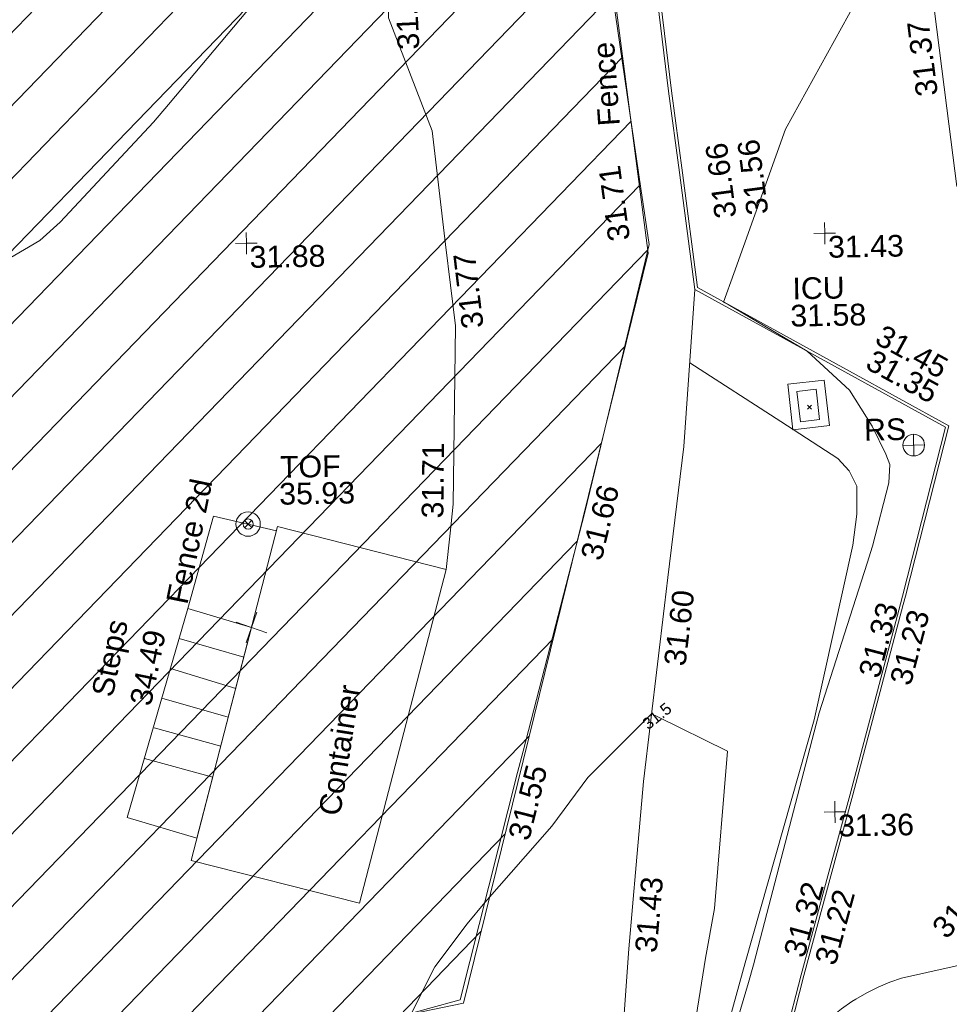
# Model space of a CAD drawing. Header units: millimetres. Extents: x -287732 to 520720, y -88450 to 287754.
# Tile 293 of 383: x 201567 to 217636, y 135038 to 152050. Entities that reach past the tile are written whole.
import ezdxf

# ---------------------------------------------------------------- set-up
doc = ezdxf.new("R2010")
doc.units = ezdxf.units.MM
doc.linetypes.add('IMPORT-HIDDEN2 _3_', pattern=[4762.5, 3175, -1587.5])
doc.linetypes.add('IMPORT-UG_ELEC_STREET LIGHTING_QLB2 _2_', pattern=[2700, 1500, -300.0000000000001, 0, -250, 150, -300.0000000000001, 0, -200])
for name, color, linetype, lineweight, true_color in [('00__TOPO__TOP_OF_FENCE_SYMBOL', 7, 'Continuous', 9, 0x666666), ('00_TOPO_FURN_SIGN', 7, 'Continuous', 9, 0x666666), ('00_UAV_CONCRETE', 9, 'Continuous', 9, 0x808080), ('00_UAV_FENCE', 7, 'Continuous', 9, 0x264c2f), ('00_UAV_FENCE_2D', 7, 'Continuous', 9, 0x264c2f), ('00_UAV_FORM_LINES', 7, 'Continuous', 9, 0x666666), ('00_UAV_FURN_SIGN', 6, 'Continuous', 9, 0xff00ff), ('00_UAV_KERB_BOTTOM', 1, 'Continuous', 9, 0xff0000), ('00_UAV_KERB_TOP', 7, 'Continuous', 9, 0xa500a5), ('00_UAV_LEVEL_SPOT', 7, 'Continuous', 9, 0x666666), ('00_UAV_PARKING', 4, 'Continuous', 9, 0x00ffff), ('00_UAV_SERV_IC', 5, 'Continuous', 9, 0x0000ff), ('00_UAV_STEPS', 7, 'Continuous', 9, 0x666666), ('00_UAV_TOP_OF_FENCE', 6, 'Continuous', 9, 0xff00ff), ('01_DTM_CONTOUR_MNR', 7, 'Continuous', 9, 0xa5a552), ('01_DTM_CONTOUR_MNR_LABELS', 7, 'Continuous', 9, 0xa5a552), ('12333-PUM-2D-U-0001-C01 - Rev2_REVIT IMPORT_dwg', 7, 'Continuous', 9, 0x767676), ('PUM-CHAMBER EXTENTS', 6, 'IMPORT-HIDDEN2 _3_', 9, 0xff00ff), ('PUM-UNABLE TO SURVEY', 190, 'Continuous', 9, 0x7f00ff)]:
    doc.layers.add(name, color=color, linetype=linetype, lineweight=lineweight, true_color=true_color)
for name, color, linetype, lineweight in [('00_UAV_CONTAINER', 7, 'Continuous', 9), ('00_UAV_SURFACE', 7, 'Continuous', 9), ('GEN-TEXT', 7, 'Continuous', 9)]:
    doc.layers.add(name, color=color, linetype=linetype, lineweight=lineweight)
doc.styles.add('Swis721 Lt BT_1', font='swissl.ttf', dxfattribs={"height": 200})
doc.styles.add('Swis721 Lt BT_2', font='swissl.ttf', dxfattribs={"height": 375})

# ---------------------------------------------------------------- blocks, each defined once
blk = doc.blocks.new('12333-PUM-2D-U-0001-C01 - Rev2_REVIT IMPORT_dwg_MSL_RoadSign_SYM-2077242-Site Location Plan Proposed')
at = {"layer": '00_TOPO_FURN_SIGN', "color": 254, "true_color": 0xcccccc}
for p, q in [((-0.2287617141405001, -500.0000000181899), (-0.2287617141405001, 499.9999999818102)), ((-500.2287617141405, 0), (499.7712382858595, 0))]:
    blk.add_line(p, q, dxfattribs=at)
blk.add_circle((-0.2287617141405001, 0), 500.0000000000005, dxfattribs=at)
blk = doc.blocks.new('12333-PUM-2D-U-0001-C01 - Rev2_REVIT IMPORT_dwg_MSL_Node_Linework_1-2077247-Site Location Plan Proposed')
at = {"layer": '00_UAV_STEPS', "color": 254, "true_color": 0xcccccc, "flags": 128}
for points in [[(256.5421955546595, 704.8438894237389), (0, 0), (-704.8438894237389, 256.5421955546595)], [(704.8438894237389, -256.5421955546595), (0, 0), (-256.5421955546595, -704.8438894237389)]]:
    blk.add_lwpolyline(points, dxfattribs=at)
blk = doc.blocks.new('12333-PUM-2D-U-0001-C01 - Rev2_REVIT IMPORT_dwg_MSL_Node_LineworkTOF-2077248-Site Location Plan Proposed')
at = {"layer": '00__TOPO__TOP_OF_FENCE_SYMBOL', "color": 254, "true_color": 0xcccccc, "flags": 128}
for points in [[(165.3591892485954, 165.3591892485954), (0, 0), (-165.3591892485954, 165.3591892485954)], [(165.3591892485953, -165.3591892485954), (0, 0), (-165.3591892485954, -165.3591892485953)]]:
    blk.add_lwpolyline(points, dxfattribs=at)
at = {"layer": '00__TOPO__TOP_OF_FENCE_SYMBOL', "color": 254, "true_color": 0xcccccc}
for radius in [562.5594001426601, 233.853208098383]:
    blk.add_circle((0, 0), radius, dxfattribs=at)
blk = doc.blocks.new('12333-PUM-2D-U-0001-C01 - Rev2_REVIT IMPORT_dwg_UAV-2077255-Site Location Plan Proposed')
at = {"layer": '00_UAV_LEVEL_SPOT', "color": 254, "true_color": 0xcccccc, "flags": 128}
for points in [[(500.0000000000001, 0), (0, 0), (0, 500.0000000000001)], [(0, -500.0000000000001), (0, 0), (-500.0000000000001, 0)]]:
    blk.add_lwpolyline(points, dxfattribs=at)
blk = doc.blocks.new('12333-PUM-2D-U-0001-C01 - Rev2_REVIT IMPORT_dwg_MGS62954_T2_Galway_ITM_3d_Rev1-2077680-Site Location Plan Proposed')
at = {"layer": '00_UAV_CONCRETE', "color": 254, "true_color": 0xcccccc, "flags": 128}
blk.add_lwpolyline([(534119943.6530001, 725697462.774), (534120020.6530001, 725696676.774), (534119390.6656227, 725696615.0576794), (534119313.6656227, 725697401.0576795)], close=True, dxfattribs=at)
at = {"layer": '00_UAV_CONTAINER', "color": 254, "true_color": 0xcccccc, "flags": 128}
blk.add_lwpolyline([(534108860.311, 725689352.8785), (534110454.311, 725695096.8785), (534113356.3110001, 725694303.8785), (534111758.3110001, 725688565.8785)], close=True, dxfattribs=at)
at = {"layer": '00_UAV_FENCE', "color": 254, "true_color": 0xcccccc, "flags": 128}
blk.add_lwpolyline([(534114553.873535, 725720679.9188492), (534114952.7900001, 725716698.6395001), (534115066.0952614, 725715711.0433478), (534115463.7900001, 725712244.6395), (534115627.3845999, 725710744.8716956), (534116006.7900002, 725707266.6395), (534116198.1602979, 725705780.1131842), (534116835.937072, 725700825.9903733), (534116960.311, 725699859.8785), (534115953.3150575, 725695962.9479376), (534115769.311, 725695250.8785001), (534114630.6823692, 725691142.6329396), (534114529.3110002, 725690776.8785), (534113464.311, 725686864.8784999), (534112917.2098656, 725686724.0475677), (534111137.3110002, 725686265.8785001), (534108066.5445354, 725685517.0495839), (534107352.311, 725685342.8784999), (534103927.8740001, 725684823.1450002)], dxfattribs=at)
at = {"layer": '00_UAV_FENCE_2D', "color": 254, "true_color": 0xcccccc, "flags": 128}
blk.add_lwpolyline([(534108880.3110001, 725693710.8785), (534109348.311, 725695297.8785), (534110434.0899269, 725695024.0115963)], dxfattribs=at)
at = {"layer": '00_UAV_FORM_LINES', "color": 254, "true_color": 0xcccccc, "flags": 128}
blk.add_lwpolyline([(534117626.3381698, 725697803.2528993), (534119185.311, 725696762.8784999), (534120158.311, 725696104.8785001), (534120347.311, 725695888.8785001), (534120478.311, 725695620.8785001), (534120468.3110001, 725695136.8785), (534120391.311, 725694599.8785), (534119669.3110001, 725691597.8785), (534118404.311, 725687421.8785), (534117744.311, 725685172.8785), (534117613.3110001, 725684812.8785), (534117460.311, 725684575.8784999), (534117341.3110001, 725684375.8785), (534117103.311, 725684153.8785001), (534116839.311, 725683981.8785), (534116058.6530001, 725683882.7739999)], dxfattribs=at)
at = {"layer": '00_UAV_KERB_BOTTOM', "color": 254, "true_color": 0xcccccc, "flags": 128}
blk.add_lwpolyline([(534117022.4541663, 725706051.7261329), (534117393.6255001, 725702506.7915003), (534117557.3537491, 725701082.9404781), (534117785.6255001, 725699097.7915001), (534120386.0158411, 725697609.0045614), (534122087.6255001, 725696634.7915002), (534121284.0863377, 725693707.0930426), (534121243.6530001, 725693559.774), (534120315.6530002, 725690286.7740002), (534119913.4315583, 725688898.6631132), (534119415.653, 725687180.7740002), (534118838.6530001, 725685093.774), (534118791.3194866, 725684904.6343244), (534118755.9555534, 725684712.8957769), (534118732.7007661, 725684519.3150618), (534118721.6332021, 725684324.1131606), (534118722.8580043, 725684129.1445009), (534118727.7332522, 725684058.7174454), (534118736.3225732, 725683934.6374732), (534118756.6530001, 725683774.774), (534119135.6530002, 725680700.7740002), (534119333.7450456, 725679096.1732526), (534119441.9064115, 725678220.0360612)], dxfattribs=at)
at = {"layer": '00_UAV_KERB_TOP', "color": 254, "true_color": 0xcccccc, "flags": 128}
blk.add_lwpolyline([(534116971.3994307, 725706059.189079), (534117343.9238005, 725702501.3320494), (534117506.1676008, 725701090.3904282), (534117738.8411013, 725699066.961951), (534120305.8899017, 725697597.2638581), (534122029.1517684, 725696610.6543795), (534121232.2203448, 725693707.0312463), (534121195.4917787, 725693573.210555), (534120267.5884286, 725690300.5514339), (534119861.372771, 725688898.6560644), (534119367.5428863, 725687194.3942626), (534118790.2976042, 725685106.5070808), (534118742.4338273, 725684915.2485285), (534118706.4998873, 725684720.4194802), (534118682.9637417, 725684524.4966453), (534118682.7774443, 725684522.3863846), (534118671.6243178, 725684325.3703468), (534118672.8688617, 725684127.2591226), (534118677.6410295, 725684058.321143), (534118686.5410372, 725683929.7530437), (534118707.0404362, 725683768.5608975), (534119086.0287455, 725680694.6557202), (534119283.4172621, 725679095.753749), (534119392.2062801, 725678214.5323977)], dxfattribs=at)
at = {"layer": '00_UAV_PARKING', "color": 254, "true_color": 0xcccccc, "flags": 128}
blk.add_lwpolyline([(534109976.79, 725731933.6395001), (534110337.1366907, 725729638.3402764), (534110471.79, 725728780.6395003), (534110837.7900001, 725726501.6395), (534111025.79, 725725089.6395001), (534111057.9836686, 725724702.3912579), (534111234.7900001, 725722575.6395), (534111633.4132858, 725719738.5908912), (534111678.7900001, 725719415.6395001), (534111954.79, 725716146.6395001), (534112052.4996197, 725714758.3889631), (534112156.79, 725713276.6395), (534112377.3110002, 725710328.8784999), (534112406.9956815, 725709771.6546237), (534112517.311, 725707700.8784999), (534112524.9048785, 725704779.5134872), (534112527.3110001, 725703853.8785), (534113243.3110001, 725701888.8785), (534113443.8404932, 725699919.1425767), (534113587.311, 725698509.8785), (534113495.3110001, 725695428.8784999), (534113434.1240752, 725694933.6605805), (534113356.3110001, 725694303.8785)], dxfattribs=at)
at = {"layer": '00_UAV_SERV_IC', "color": 254, "true_color": 0xcccccc, "flags": 128}
blk.add_lwpolyline([(534119801.6530001, 725697306.774), (534119852.6530001, 725696783.7740002), (534119520.3653867, 725696751.3711927), (534119469.3653868, 725697274.3711926)], close=True, dxfattribs=at)
at = {"layer": '00_UAV_STEPS', "color": 254, "true_color": 0xcccccc}
for p, q in [((534108720.5845589, 725693194.1756831), (534109830.9197102, 725692850.4797735)), ((534108560.6479479, 725692676.7929828), (534109681.515377, 725692312.0992908)), ((534108403.5792097, 725692168.6876318), (534109544.8191289, 725691819.5125604)), ((534108259.311, 725691654.8784999), (534109406.3340347, 725691320.4796982)), ((534108082.1664166, 725691128.9418367), (534109258.0737593, 725690786.221843))]:
    blk.add_line(p, q, dxfattribs=at)
at = {"layer": '00_UAV_STEPS', "color": 254, "true_color": 0xcccccc, "flags": 128}
blk.add_lwpolyline([(534107769.311, 725690116.8785), (534108880.3110001, 725693710.8785), (534109972.3543692, 725693360.141431), (534108967.6315855, 725689739.6096435)], close=True, dxfattribs=at)
at = {"layer": '00_UAV_SURFACE', "color": 254, "true_color": 0xcccccc, "flags": 128}
for points in [[(534118786.3938946, 725684877.9284188), (534118856.656909, 725685068.7680142), (534118944.4704874, 725685268.933806), (534119044.6792998, 725685463.1907561), (534119156.887868, 725685650.7722212), (534119280.6533557, 725685830.9379027), (534119415.4873173, 725686002.9767691), (534119560.8576245, 725686166.2098619), (534119716.1905675, 725686319.9929739), (534119880.8731179, 725686463.7191942), (534120054.2553489, 725686596.8213005), (534120235.6530001, 725686718.7740002), (534120304.3500625, 725686760.7886997), (534120495.5498071, 725686866.7142702), (534120693.0233844, 725686960.4252894), (534120895.9914562, 725687041.5519224), (534121103.6530001, 725687109.774), (534122418.6530002, 725687376.774)], [(534122293.6530002, 725700764.7740002), (534122145.3082206, 725702120.3599124), (534121766.6255001, 725705580.7915002)], [(534117738.8411013, 725699066.961951), (534117497.6530001, 725696357.7740002), (534117184.7016305, 725694101.229914), (534117117.6530001, 725693617.7740003), (534116699.6530001, 725690584.774), (534116549.1644946, 725689145.6653785), (534116397.6530001, 725687696.7740002), (534116083.9751624, 725684167.6669992), (534116058.6530001, 725683882.774), (534116072.1099803, 725683297.7239317)]]:
    blk.add_lwpolyline(points, dxfattribs=at)
at = {"layer": '01_DTM_CONTOUR_MNR', "color": 254, "true_color": 0xcccccc, "flags": 128}
for points in [[(534110430.0000002, 725704420.0000001), (534108696.6309014, 725702420.0000001), (534108430.0000002, 725702123.1250001), (534106789.9033816, 725700420.0000001), (534106430.0000002, 725700109.45), (534105722.834891, 725699712.8348911), (534104430.0000002, 725699207.2582481), (534102809.0123458, 725698799.0123458), (534102430.0000002, 725698729.5238096), (534100430.0000002, 725698420.0000001), (534098430.0000002, 725698020), (534097894.2857143, 725697884.2857145), (534096430.0000002, 725697348.5714285), (534095168.6409434, 725696762.9404379), (534094430.0000002, 725696420.0000001), (534092430.0000002, 725695491.4285716), (534090904.8062016, 725694894.8062017), (534090430.0000002, 725694762.8571428), (534088430.0000002, 725694420.0000001), (534086430.0000002, 725694420.0000001)], [(534121346.7510352, 725705283.339196), (534119349.6060444, 725701810.1406986), (534118413.708517, 725699330.079142), (534118230, 725698840.0000001), (534118306.7821193, 725698796.5123876), (534119660.0000001, 725697970.0000002), (534120377.2683097, 725697282.1636063), (534120759.1253928, 725696654.2593148), (534120990.2530889, 725696164.394181), (534121053.185577, 725695986.0991751), (534121031.6970114, 725695669.2914145), (534120731.484819, 725694577.6285402), (534120634.6699532, 725694288.8764795), (534119759.6209477, 725691715.3942922), (534119705.1021506, 725691523.9453406), (534118678.6066979, 725687849.0841123), (534118547.1342914, 725687385.1124878), (534118457.1273074, 725687081.630565), (534117853.9442688, 725685163.4888989)], [(534117410.1984583, 725685792.6850004), (534117719.8030635, 725687515.2275711), (534117891.2320682, 725688365.7098029), (534118162.9797048, 725691082.4374747), (534116958.0138819, 725691699.7840266), (534116860, 725691750.0000001), (534115741.2794233, 725690668.3613435), (534115102.8288413, 725689836.5172029), (534113920.0000001, 725688540.0000001), (534113611.9873922, 725688175.708914), (534113038.9853312, 725687442.206858), (534112622.6786016, 725686651.9020642)]]:
    blk.add_lwpolyline(points, dxfattribs=at)
at = {"xscale": 0.375, "yscale": 0.375, "zscale": 0.375}
for name, p in [('12333-PUM-2D-U-0001-C01 - Rev2_REVIT IMPORT_dwg_UAV-2077255-Site Location Plan Proposed', (534110000.0000001, 725700000)), ('12333-PUM-2D-U-0001-C01 - Rev2_REVIT IMPORT_dwg_UAV-2077255-Site Location Plan Proposed', (534120000, 725700000)), ('12333-PUM-2D-U-0001-C01 - Rev2_REVIT IMPORT_dwg_MSL_RoadSign_SYM-2077242-Site Location Plan Proposed', (534121472.3967857, 725696311.8785)), ('12333-PUM-2D-U-0001-C01 - Rev2_REVIT IMPORT_dwg_MSL_Node_LineworkTOF-2077248-Site Location Plan Proposed', (534109945.9161052, 725695149.3008059)), ('12333-PUM-2D-U-0001-C01 - Rev2_REVIT IMPORT_dwg_MSL_Node_Linework_1-2077247-Site Location Plan Proposed', (534109972.3543692, 725693360.141431)), ('12333-PUM-2D-U-0001-C01 - Rev2_REVIT IMPORT_dwg_UAV-2077255-Site Location Plan Proposed', (534120000, 725690000.0000001))]:
    blk.add_blockref(name, p, dxfattribs=at)
at = {"layer": '00_UAV_CONTAINER', "color": 251, "true_color": 0x666666, "insert": (534111076.8510678, 725690130.2647455), "char_height": 375, "width": 2621.390807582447, "attachment_point": 1, "rotation": 80.05892342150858, "line_spacing_factor": 1.005061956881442, "style": 'Swis721 Lt BT_2'}
blk.add_mtext('Container', dxfattribs=at)
at = {"layer": '00_UAV_FENCE', "color": 251, "true_color": 0x666666, "char_height": 375, "attachment_point": 1, "line_spacing_factor": 1.005061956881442, "style": 'Swis721 Lt BT_2'}
for s, insert, width, rotation in [('Fence', (534116117.5945005, 725701906.6490359), 1681.10932225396, 93.02596185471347), ('31.71', (534116261.9211699, 725699904.9884955), 1495.902363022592, 96.80299245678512), ('31.66', (534115677.5661274, 725694486.2662994), 1495.902363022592, 75.24618896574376), ('31.55', (534114340.9225063, 725689673.5911971), 1495.902363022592, 74.67145091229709)]:
    blk.add_mtext(s, dxfattribs=dict(at, insert=insert, width=width, rotation=rotation))
at = {"layer": '00_UAV_FENCE_2D', "color": 251, "true_color": 0x666666, "insert": (534108502.6394363, 725693844.649108), "char_height": 375, "width": 2545.408465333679, "attachment_point": 1, "rotation": 77.46373214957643, "line_spacing_factor": 1.005061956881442, "style": 'Swis721 Lt BT_2'}
blk.add_mtext('Fence 2d', dxfattribs=at)
at = {"layer": '00_UAV_FURN_SIGN', "color": 251, "true_color": 0x666666, "insert": (534120618.6202055, 725696779.3792372), "char_height": 375, "width": 783.5679044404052, "attachment_point": 1, "line_spacing_factor": 1.005061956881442, "style": 'Swis721 Lt BT_2'}
blk.add_mtext('RS', dxfattribs=at)
at = {"layer": '00_UAV_KERB_BOTTOM', "color": 251, "true_color": 0x666666, "char_height": 375, "width": 1495.902363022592, "attachment_point": 1, "line_spacing_factor": 1.005061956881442, "style": 'Swis721 Lt BT_2'}
for s, insert, rotation in [('31.56', (534118661.3194659, 725700316.6122609), 96.55961582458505), ('31.35', (534120823.6284072, 725697990.7301415), 330.20780948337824), ('31.23', (534120983.3733136, 725692240.2542318), 74.24393556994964), ('31.22', (534119602.1125369, 725687433.000317), 73.84043345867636)]:
    blk.add_mtext(s, dxfattribs=dict(at, insert=insert, rotation=rotation))
at = {"layer": '00_UAV_KERB_TOP', "color": 251, "true_color": 0x666666, "char_height": 375, "width": 1495.902363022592, "attachment_point": 1, "line_spacing_factor": 1.005061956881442, "style": 'Swis721 Lt BT_2'}
for s, insert, rotation in [('31.66', (534118108.0387871, 725700266.326495), 96.55961583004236), ('31.45', (534120994.6148866, 725698417.5950513), 330.2078094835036), ('31.33', (534120444.9373277, 725692377.5235075), 74.23718615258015), ('31.32', (534119064.6189243, 725687573.6537137), 73.84043345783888)]:
    blk.add_mtext(s, dxfattribs=dict(at, insert=insert, rotation=rotation))
at = {"layer": '00_UAV_LEVEL_SPOT', "char_height": 375, "width": 1495.902363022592, "attachment_point": 1, "line_spacing_factor": 1.005061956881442, "style": 'Swis721 Lt BT_2'}
for s, insert in [('31.88', (534110051.8765643, 725699949.1441548)), ('31.43', (534120051.8765643, 725699949.1441548)), ('31.36', (534120051.8765643, 725689949.1441547))]:
    blk.add_mtext(s, dxfattribs=dict(at, insert=insert))
at = {"layer": '00_UAV_PARKING', "color": 251, "true_color": 0x666666, "char_height": 375, "width": 1495.902363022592, "attachment_point": 1, "line_spacing_factor": 1.005061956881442, "style": 'Swis721 Lt BT_2'}
for s, insert, rotation in [('31.93', (534112674.9187684, 725703289.7013339), 91.57938889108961), ('31.77', (534113703.8141761, 725698440.6709522), 95.81298485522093), ('31.71', (534112946.0352568, 725695197.3302037), 88.40710547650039)]:
    blk.add_mtext(s, dxfattribs=dict(at, insert=insert, rotation=rotation))
at = {"layer": '00_UAV_SERV_IC', "color": 251, "true_color": 0x666666, "char_height": 375, "attachment_point": 1, "line_spacing_factor": 1.005061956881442, "style": 'Swis721 Lt BT_2'}
for s, insert, width in [('ICU', (534119424.3892564, 725699241.8685975), 1021.012723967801), ('31.58', (534119379.5611059, 725698771.4895966), 1495.902363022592)]:
    blk.add_mtext(s, dxfattribs=dict(at, insert=insert, width=width))
at = {"layer": '00_UAV_STEPS', "char_height": 375, "attachment_point": 1, "rotation": 77.46373214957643, "line_spacing_factor": 1.005061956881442, "style": 'Swis721 Lt BT_2'}
for s, insert, width in [('Steps', (534107185.7910401, 725692263.9368694), 1552.889119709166), ('34.49', (534107843.2719339, 725692099.9812468), 1495.902363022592)]:
    blk.add_mtext(s, dxfattribs=dict(at, insert=insert, width=width))
at = {"layer": '00_UAV_SURFACE', "color": 251, "true_color": 0x666666, "char_height": 375, "width": 1495.902363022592, "attachment_point": 1, "line_spacing_factor": 1.005061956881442, "style": 'Swis721 Lt BT_2'}
for s, insert, rotation in [('31.37', (534121625.8218316, 725702315.0038335), 96.24515419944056), ('31.60', (534117087.9096933, 725692602.1443741), 82.12921821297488), ('31.43', (534116502.1516795, 725687649.0578095), 84.03024054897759), ('31.16', (534121614.5968047, 725688005.5029174), 47.2751184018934)]:
    blk.add_mtext(s, dxfattribs=dict(at, insert=insert, rotation=rotation))
at = {"layer": '00_UAV_TOP_OF_FENCE', "color": 251, "true_color": 0x666666, "char_height": 375, "attachment_point": 1, "line_spacing_factor": 1.005061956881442, "style": 'Swis721 Lt BT_2'}
for s, insert, width in [('TOF', (534110514.6923154, 725696312.3599316), 1163.479615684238), ('35.93', (534110492.2686737, 725695848.9832268), 1495.902363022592)]:
    blk.add_mtext(s, dxfattribs=dict(at, insert=insert, width=width))
at = {"layer": '01_DTM_CONTOUR_MNR_LABELS', "color": 251, "true_color": 0x666666, "insert": (534116892.7609228, 725691789.1631912), "char_height": 200, "width": 620.5117196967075, "attachment_point": 2, "rotation": 37.608443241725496, "line_spacing_factor": 1.005061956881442, "style": 'Swis721 Lt BT_1'}
blk.add_mtext('31.5', dxfattribs=at)
blk = doc.blocks.new('12333-PUM-2D-U-0001-C01 - Rev2_REVIT IMPORT_dwg-1620468-Site Location Plan Proposed')
at = {"layer": 'PUM-CHAMBER EXTENTS', "true_color": 0xfff4d4}
h = blk.add_hatch(dxfattribs=at)
h.set_pattern_fill('FP_14', style=0, pattern_type=2)
h.set_pattern_definition([(45, (-533641079.65, -725615854.3560001), (-618.7184335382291, 618.7184335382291), [])])
h.paths.add_polyline_path([(403919.3501528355, 57112.64382128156), (422583.3501528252, 59059.64382132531), (425379.3501529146, 57266.64382137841), (446445.3501529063, 59135.64382132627), (445962.3501528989, 65972.64382138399), (472441.3501528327, 70954.64382134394), (475862.3501529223, 83851.64382134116), (472404.350152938, 114549.6438213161), (470529.3501529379, 123488.6438213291), (451569.3501528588, 121705.6438213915), (448766.3501529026, 118521.6438213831), (443614.3501529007, 118196.6438213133), (441393.3501528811, 120608.6438213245), (437801.3501529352, 120123.6438213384), (427379.3501529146, 117955.6438213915), (414454.3501528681, 116426.6438212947), (403467.3501529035, 115261.6438213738), (398244.3501529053, 114380.6438213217), (392331.3501528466, 110751.6438213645), (389433.3501529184, 106835.6438212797), (388966.3501528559, 103227.6438213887), (391008.3501528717, 96414.64382130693), (397227.3501529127, 88458.64382130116), (396038.3501528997, 85269.64382128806), (397110.6486418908, 81772.81873260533), (398121.3501528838, 78636.6438213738), (399845.3501529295, 78913.64382137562), (400589.3501528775, 74987.64382128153), (403820.5567114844, 57642.95396067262)])
at = {"layer": 'GEN-TEXT', "color": 253, "true_color": 0xaaaaaa}
for p, q in [((478566.9948138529, 81109.2884822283), (478637.7054919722, 81179.9991603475)), ((478637.7054919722, 81109.2884822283), (478566.9948138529, 81179.9991603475))]:
    blk.add_line(p, q, dxfattribs=at)
at = {"layer": 'PUM-UNABLE TO SURVEY', "color": 7, "true_color": 0xfff4d4, "flags": 128}
for points in [[(399850.5491070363, 78886.20955548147), (399845.3501529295, 78913.64382137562), (398121.3501528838, 78636.6438213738), (397043.3501529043, 81981.64382134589), (396038.3501528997, 85269.6438212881), (397227.3501529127, 88458.64382130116), (391008.3501528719, 96414.64382130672), (388966.3501528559, 103227.6438213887), (389433.3501529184, 106835.6438212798), (392331.3501528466, 110751.6438213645), (398244.3501529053, 114380.6438213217), (403467.3501529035, 115261.6438213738), (414454.3501528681, 116426.6438212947), (427379.3501529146, 117955.6438213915), (437801.3501529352, 120123.6438213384), (441393.3501528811, 120608.6438213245), (443614.3501529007, 118196.6438213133), (448766.3501529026, 118521.6438213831), (451569.3501528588, 121705.6438213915), (470529.3501529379, 123488.6438213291), (472404.350152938, 114549.6438213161), (475862.3501529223, 83851.64382134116), (472441.3501528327, 70954.64382134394)], [(472441.3501528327, 70954.64382134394), (445962.3501528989, 65972.64382138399), (446445.3501529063, 59135.64382132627), (425379.3501529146, 57266.64382137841), (422583.3501528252, 59059.64382132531), (403919.3501528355, 57112.64382128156), (400589.3501528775, 74987.6438212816), (400192.1137844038, 77083.81315296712)]]:
    blk.add_lwpolyline(points, dxfattribs=at)
blk.add_blockref('12333-PUM-2D-U-0001-C01 - Rev2_REVIT IMPORT_dwg_MGS62954_T2_Galway_ITM_3d_Rev1-2077680-Site Location Plan Proposed', (-533641079.6498471, -725615854.3561786))

msp = doc.modelspace()

# ---------------------------------------------------------------- block references
at = {"layer": '12333-PUM-2D-U-0001-C01 - Rev2_REVIT IMPORT_dwg', "color": 254, "linetype": 'IMPORT-UG_ELEC_STREET LIGHTING_QLB2 _2_', "true_color": 0xffd4d4, "rotation": 0.9999999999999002}
msp.add_blockref('12333-PUM-2D-U-0001-C01 - Rev2_REVIT IMPORT_dwg-1620468-Site Location Plan Proposed', (-261895.0770586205, 55869.5817132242), dxfattribs=at)

doc.saveas('drawing.dxf')
